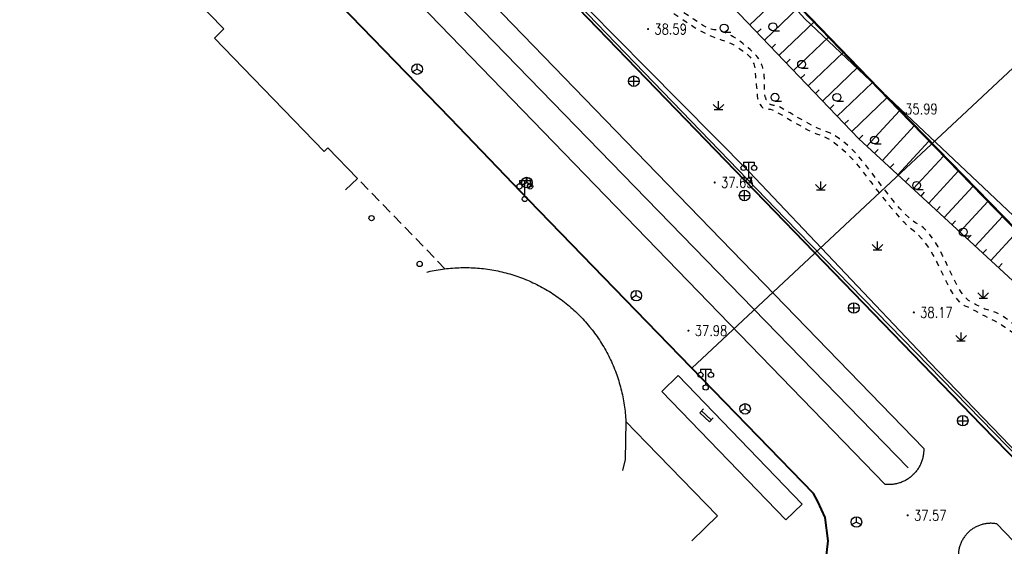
# Model space of a CAD drawing. Extents: x 39508475 to 39522402, y 3783947 to 3795549.
# Tile 267 of 323: x 39520631 to 39520818, y 3788592 to 3788692. Entities that reach past the tile are written whole.
import ezdxf
from ezdxf.enums import TextEntityAlignment as Align

# ---------------------------------------------------------------- set-up
doc = ezdxf.new("R2010")
doc.units = 0
doc.linetypes.add('X5', pattern=[3, 2, -1])
doc.linetypes.add('X6', pattern=[2, 1, -1])
doc.layers.get('0').update_dxf_attribs({"linetype": 'CONTINUOUS'})
doc.layers.add('ASSIST', color=7, linetype='CONTINUOUS', plot=False)
for name, color, linetype in [('DLSS', 4, 'CONTINUOUS'), ('DMTZ', 3, 'CONTINUOUS'), ('GCD', 1, 'CONTINUOUS'), ('JCDL_GXD', 4, 'CONTINUOUS'), ('JCDL_JMDD', 1, 'CONTINUOUS'), ('JCDL_JMDD_F', 231, 'CONTINUOUS'), ('JCDL_JMDX_F', 231, 'CONTINUOUS'), ('JMD', 6, 'CONTINUOUS'), ('SXSS', 5, 'CONTINUOUS'), ('ZBTZ', 3, 'CONTINUOUS'), ('断面线', 2, 'CONTINUOUS')]:
    doc.layers.add(name, color=color, linetype=linetype)
doc.layers.add('JCDL_ZBX', color=3, linetype='CONTINUOUS', lineweight=0)
doc.styles.add('HZ', font='rs', dxfattribs={"width": 0.8, "bigfont": 'hztxt'})
doc.linetypes.add('1161', pattern='A,0,[149,AAA.SHX,S=0.15,R=0,X=0,Y=0],-1.6', length=1.6)
doc.linetypes.add('X4', pattern='A,0,-1e-09,[149,symbolx.shx,S=0.15,R=0,X=0,Y=0],-1.6', length=1.6)
doc.linetypes.add('X49', pattern='A,0,[5,symbolt.shx,S=1,R=0,X=0,Y=0],-10', length=10)

# ---------------------------------------------------------------- blocks, each defined once
blk = doc.blocks.new('2382100')
at = {"color": 0, "linetype": 'Continuous'}
blk.add_circle((0, 0), 0.5, dxfattribs=at)
blk = doc.blocks.new('3521000')
at = {"color": 0}
for p, q in [((-1, 3.5), (1, 3.5)), ((0, 0.5), (0, 3.5))]:
    blk.add_line(p, q, dxfattribs=at)
at = {"color": 0, "linetype": 'Continuous', "flags": 128}
for points in [[(-1, 3.5), (-1, 2.9)], [(1, 3.5), (1, 2.9)]]:
    blk.add_lwpolyline(points, dxfattribs=at)
at = {"color": 0}
for centre in [(-1, 2.4), (1, 2.4), (0, 0)]:
    blk.add_circle(centre, 0.5, dxfattribs=at)
blk = doc.blocks.new('5250000')
at = {"color": 0}
for q in [(-0.87, -0.5), (0, 1), (0.87, -0.5)]:
    blk.add_line((0, 0), q, dxfattribs=at)
blk.add_circle((0, 0), 1, dxfattribs=at)
blk = doc.blocks.new('5441000')
at = {"color": 0}
for p, q in [((-1, 0), (1, 0)), ((0, -1), (0, 1))]:
    blk.add_line(p, q, dxfattribs=at)
blk.add_circle((0, 0), 1, dxfattribs=at)
blk = doc.blocks.new('9330003')
at = {"color": 0}
blk.add_line((0, -0.75), (1.25, -0.75), dxfattribs=at)
blk.add_circle((0, 0), 0.75, dxfattribs=at)
blk = doc.blocks.new('gc124')
for p, q in [((-1, 1), (0, 0)), ((-0.8, 0), (0.8, 0)), ((0, 0), (0, 1.6)), ((0, 0), (1, 1))]:
    blk.add_line(p, q)
blk = doc.blocks.new('gc200')
at = {"const_width": 0.2}
blk.add_lwpolyline([(-0.1, 0, 1), (0.1, 0, 1)], format="xyb", close=True, dxfattribs=at)

msp = doc.modelspace()

# ---------------------------------------------------------------- linework, layer by layer
at = {"layer": 'ASSIST', "linetype": 'X4', "flags": 128}
msp.add_lwpolyline([(39521549.4478, 3787866.94308), (39521485.23082, 3787955.74028), (39521418.15135, 3788036.68452), (39521316.64976, 3788142.38434), (39521202.54916, 3788258.77978), (39521068.85743, 3788396.51837), (39520980.51679, 3788487.63202), (39520896.91066, 3788573.46943), (39520797.87919, 3788675.15176), (39520738.54228, 3788736.60369), (39520681.49925, 3788790.2448)], dxfattribs=at)
at = {"layer": 'DLSS', "linetype": 'Continuous', "lineweight": 40}
for points in [[(39520749.9998, 3788681.07652), (39520683.33749, 3788750.00009)], [(39520647.43681, 3788740.81908), (39520712.66681, 3788673.62409), (39520727.5838, 3788658.12608), (39520749.9998, 3788635.00021)], [(39520925.55116, 3788500.00009), (39520837.0138, 3788591.42609), (39520835.98081, 3788592.35309), (39520813.6898, 3788615.22609), (39520749.9998, 3788681.07652)], [(39520749.9998, 3788635.00021), (39520781.6768, 3788602.32008)], [(39520774.39329, 3788577.32878), (39520781.3008, 3788583.76908), (39520783.9554, 3788588.92071), (39520784.48359, 3788593.30475), (39520783.92899, 3788597.79443), (39520782.52926, 3788600.80515), (39520781.6768, 3788602.32008)]]:
    msp.add_lwpolyline(points, dxfattribs=at)
at = {"layer": 'DLSS', "linetype": 'X6', "flags": 128}
for points in [[(39520902.45181, 3788551.69608), (39520899.82741, 3788548.94619), (39520899.02022, 3788547.61258), (39520898.14286, 3788546.62993), (39520896.7088, 3788545.60309), (39520896.48358, 3788546.03753), (39520896.21404, 3788547.09318), (39520895.33808, 3788549.99061), (39520894.10274, 3788552.46129), (39520892.0139, 3788555.53839), (39520889.92505, 3788557.89677), (39520886.71138, 3788560.74927), (39520884.70608, 3788562.10771), (39520883.80047, 3788563.1427), (39520882.40971, 3788565.27736), (39520881.40707, 3788567.18562), (39520880.43676, 3788569.32028), (39520879.30474, 3788572.58696), (39520877.91397, 3788574.65694), (39520876.55555, 3788576.11239), (39520874.09746, 3788577.37378), (39520871.57467, 3788579.12033), (39520870.37797, 3788580.54343), (39520868.56674, 3788583.71309), (39520867.13626, 3788586.87917), (39520865.47296, 3788589.44812), (39520863.36405, 3788592.39633), (39520861.4688, 3788594.10209), (39520859.63809, 3788596.65883), (39520857.32502, 3788599.2342), (39520854.70195, 3788601.80959), (39520853.79323, 3788602.15326), (39520852.38952, 3788602.27711), (39520851.18989, 3788602.14154), (39520848.15981, 3788601.28808), (39520846.79434, 3788600.9452), (39520845.78459, 3788602.08168), (39520844.98787, 3788602.96889), (39520844.34719, 3788603.66932), (39520843.79538, 3788604.25761), (39520843.26556, 3788604.81171), (39520842.70749, 3788605.3837), (39520842.06668, 3788606.02852), (39520841.29406, 3788606.79634), (39520840.5046, 3788607.57909), (39520839.80052, 3788608.27999), (39520839.12302, 3788608.95784), (39520838.41158, 3788609.67293), (39520837.69613, 3788610.39016), (39520837.00355, 3788611.07603), (39520836.271, 3788611.79207), (39520835.43822, 3788612.59785), (39520834.62854, 3788613.38663), (39520833.98271, 3788614.03883), (39520833.4538, 3788614.60419), (39520832.98726, 3788615.13815), (39520832.5651, 3788615.63829), (39520832.20283, 3788616.07667), (39520831.87152, 3788616.48918), (39520831.54021, 3788616.91343), (39520831.23696, 3788617.31863), (39520831.01108, 3788617.6596), (39520830.84779, 3788617.96295), (39520830.72825, 3788618.25774), (39520830.63795, 3788618.53403), (39520830.58446, 3788618.76793), (39520830.56581, 3788618.97783), (39520830.57773, 3788619.18368), (39520830.59861, 3788619.385), (39520830.61358, 3788619.57788), (39520830.62357, 3788619.77966), (39520830.6298, 3788620.00709), (39520830.63918, 3788620.23717), (39520830.66099, 3788620.4489), (39520830.69826, 3788620.66056), (39520830.75306, 3788620.89045), (39520830.80468, 3788621.12119), (39520830.83001, 3788621.33611), (39520830.82925, 3788621.55398), (39520830.80432, 3788621.79339), (39520830.76902, 3788622.02965), (39520830.72933, 3788622.2357), (39520830.68117, 3788622.4283), (39520830.62102, 3788622.62512), (39520830.54443, 3788622.83301), (39520830.43448, 3788623.06723), (39520830.27817, 3788623.35182), (39520830.06552, 3788623.70754), (39520829.75812, 3788624.15943), (39520829.24594, 3788624.80518), (39520828.46435, 3788625.72103), (39520827.36624, 3788626.96564), (39520826.21833, 3788628.24547), (39520825.24975, 3788629.29359), (39520824.38467, 3788630.18898), (39520823.54052, 3788631.02053), (39520822.7247, 3788631.80068), (39520821.96601, 3788632.503), (39520821.19823, 3788633.18674), (39520820.35572, 3788633.91237), (39520819.52852, 3788634.60401), (39520818.81826, 3788635.1601), (39520818.16812, 3788635.62148), (39520817.5174, 3788636.03518), (39520816.89245, 3788636.39983), (39520816.33906, 3788636.67696), (39520815.8114, 3788636.8853), (39520815.26192, 3788637.04805), (39520814.72681, 3788637.19943), (39520814.25311, 3788637.36504), (39520813.80157, 3788637.56153), (39520813.33152, 3788637.80354), (39520812.88058, 3788638.04555), (39520812.5008, 3788638.24211), (39520812.16252, 3788638.40785), (39520811.83339, 3788638.55942), (39520811.50178, 3788638.73528), (39520811.1542, 3788638.99226), (39520810.75685, 3788639.36103), (39520810.27918, 3788639.86495), (39520809.73749, 3788640.55269), (39520809.09969, 3788641.61179), (39520808.2983, 3788643.17167), (39520807.27649, 3788645.32913), (39520806.23699, 3788647.51338), (39520805.36915, 3788649.17389), (39520804.60595, 3788650.42292), (39520803.87352, 3788651.39954), (39520803.19018, 3788652.19895), (39520802.61132, 3788652.78249), (39520802.09142, 3788653.187), (39520801.58109, 3788653.46097), (39520801.05728, 3788653.73553), (39520800.48672, 3788654.14221), (39520799.81226, 3788654.72987), (39520798.98352, 3788655.53554), (39520798.02885, 3788656.54447), (39520796.88144, 3788657.89548), (39520795.41825, 3788659.74288), (39520793.53684, 3788662.20863), (39520791.63789, 3788664.67455), (39520790.10886, 3788666.52258), (39520788.83719, 3788667.87479), (39520787.69352, 3788668.88554), (39520786.64752, 3788669.69889), (39520785.74264, 3788670.30975), (39520784.90588, 3788670.75862), (39520784.0598, 3788671.09652), (39520783.23342, 3788671.40009), (39520782.4706, 3788671.71997), (39520781.70527, 3788672.08741), (39520780.87152, 3788672.53053), (39520780.01852, 3788673.00164), (39520779.18087, 3788673.47415), (39520778.28157, 3788673.99236), (39520777.2476, 3788674.59756), (39520776.26693, 3788675.17013), (39520775.5678, 3788675.56582), (39520775.10795, 3788675.80711), (39520774.82953, 3788675.92654), (39520774.63295, 3788675.99227), (39520774.48045, 3788676.03188), (39520774.3614, 3788676.04694), (39520774.26298, 3788676.04061), (39520774.17218, 3788676.03139), (39520774.08172, 3788676.03563), (39520773.98319, 3788676.05483), (39520773.86868, 3788676.0895), (39520773.75143, 3788676.12982), (39520773.6426, 3788676.1702), (39520773.5327, 3788676.21442), (39520773.41232, 3788676.26601), (39520773.29526, 3788676.3212), (39520773.19782, 3788676.37892), (39520773.1125, 3788676.44478), (39520773.03102, 3788676.52384), (39520772.95662, 3788676.60784), (39520772.89787, 3788676.69227), (39520772.85057, 3788676.78505), (39520772.80977, 3788676.89356), (39520772.77207, 3788677.00504), (39520772.73643, 3788677.10897), (39520772.69968, 3788677.21445), (39520772.65873, 3788677.33047), (39520772.618, 3788677.44785), (39520772.58204, 3788677.55841), (39520772.54789, 3788677.67193), (39520772.51245, 3788677.79799), (39520772.47876, 3788677.92679), (39520772.45115, 3788678.0506), (39520772.42754, 3788678.18058), (39520772.40559, 3788678.3275), (39520772.38692, 3788678.47719), (39520772.37565, 3788678.6176), (39520772.37132, 3788678.76109), (39520772.37305, 3788678.91982), (39520772.37597, 3788679.08504), (39520772.37613, 3788679.25295), (39520772.37333, 3788679.43945), (39520772.36753, 3788679.65923), (39520772.36184, 3788679.89864), (39520772.35941, 3788680.15886), (39520772.36029, 3788680.46591), (39520772.36431, 3788680.84275), (39520772.36525, 3788681.22429), (39520772.35457, 3788681.54895), (39520772.33032, 3788681.84243), (39520772.29143, 3788682.13243), (39520772.2455, 3788682.41148), (39520772.19479, 3788682.66385), (39520772.13417, 3788682.91093), (39520772.05915, 3788683.17446), (39520771.98112, 3788683.42997), (39520771.90919, 3788683.64691), (39520771.83714, 3788683.84238), (39520771.75874, 3788684.03489), (39520771.68234, 3788684.21394), (39520771.61777, 3788684.35884), (39520771.55996, 3788684.48033), (39520771.5034, 3788684.59068), (39520771.44077, 3788684.70138), (39520771.36013, 3788684.82421), (39520771.25246, 3788684.97164), (39520771.11052, 3788685.15454), (39520770.93906, 3788685.36127), (39520770.72053, 3788685.5982), (39520770.43063, 3788685.88994), (39520770.04974, 3788686.25754), (39520769.65235, 3788686.63249), (39520769.30047, 3788686.95179), (39520768.96494, 3788687.24073), (39520768.61554, 3788687.52657), (39520768.26657, 3788687.80281), (39520767.93265, 3788688.0557), (39520767.58382, 3788688.30696), (39520767.19107, 3788688.57841), (39520766.80072, 3788688.84019), (39520766.4609, 3788689.05511), (39520766.144, 3788689.23939), (39520765.82091, 3788689.4113), (39520765.50841, 3788689.56762), (39520765.23132, 3788689.69337), (39520764.96663, 3788689.79779), (39520764.69053, 3788689.89153), (39520764.41814, 3788689.97872), (39520764.16731, 3788690.05857), (39520763.91639, 3788690.13793), (39520763.6437, 3788690.22369), (39520763.37739, 3788690.30282), (39520763.1504, 3788690.35723), (39520762.94474, 3788690.39001), (39520762.74104, 3788690.4056), (39520762.5278, 3788690.42805), (39520762.28631, 3788690.48656), (39520761.9917, 3788690.58955), (39520761.62252, 3788690.74254), (39520761.18279, 3788690.95406), (39520760.62314, 3788691.27684), (39520759.88146, 3788691.75018), (39520758.90746, 3788692.40353), (39520757.89436, 3788693.08669), (39520757.00578, 3788693.6719), (39520756.16891, 3788694.20586), (39520755.30753, 3788694.73855), (39520754.45211, 3788695.24862), (39520753.63759, 3788695.69765), (39520752.79121, 3788696.12259), (39520751.84228, 3788696.56196), (39520750.90406, 3788697.01478), (39520750.09794, 3788697.49021), (39520749.9998, 3788697.56254)], [(39520749.9998, 3788696.48868), (39520750.63647, 3788696.13231), (39520751.68789, 3788695.54674), (39520752.60166, 3788695.02568), (39520753.45188, 3788694.52572), (39520754.31681, 3788694.00209), (39520755.15905, 3788693.48118), (39520755.92405, 3788692.99148), (39520756.67699, 3788692.48978), (39520757.4838, 3788691.93365), (39520758.28977, 3788691.38375), (39520759.03955, 3788690.90543), (39520759.79861, 3788690.45987), (39520760.6318, 3788690.00608), (39520761.48202, 3788689.57096), (39520762.30503, 3788689.19548), (39520763.17551, 3788688.84944), (39520764.16505, 3788688.50071), (39520765.1306, 3788688.15898), (39520765.911, 3788687.8392), (39520766.564, 3788687.51327), (39520767.15566, 3788687.15352), (39520767.69363, 3788686.79708), (39520768.14502, 3788686.48363), (39520768.5449, 3788686.18739), (39520768.93173, 3788685.88147), (39520769.29256, 3788685.56709), (39520769.59484, 3788685.23909), (39520769.86201, 3788684.86569), (39520770.1198, 3788684.41809), (39520770.34841, 3788683.93768), (39520770.50596, 3788683.44107), (39520770.60136, 3788682.88051), (39520770.64754, 3788682.21243), (39520770.67852, 3788681.54289), (39520770.71678, 3788680.97684), (39520770.76651, 3788680.46986), (39520770.83112, 3788679.97369), (39520770.89465, 3788679.49781), (39520770.94033, 3788679.06707), (39520770.97097, 3788678.64489), (39520770.99036, 3788678.19417), (39520771.01292, 3788677.76216), (39520771.05549, 3788677.41028), (39520771.12369, 3788677.11221), (39520771.22147, 3788676.83813), (39520771.32916, 3788676.58749), (39520771.43456, 3788676.37749), (39520771.54736, 3788676.19184), (39520771.67672, 3788676.01265), (39520771.81169, 3788675.84642), (39520771.94551, 3788675.70948), (39520772.09062, 3788675.59142), (39520772.25867, 3788675.48062), (39520772.42984, 3788675.38729), (39520772.5866, 3788675.33483), (39520772.74244, 3788675.32169), (39520772.91089, 3788675.34377), (39520773.09153, 3788675.3651), (39520773.29313, 3788675.34917), (39520773.53627, 3788675.29144), (39520773.83881, 3788675.19009), (39520774.2118, 3788675.03506), (39520774.71958, 3788674.77573), (39520775.42066, 3788674.3793), (39520776.36095, 3788673.82193), (39520777.34533, 3788673.23541), (39520778.21203, 3788672.72947), (39520779.03239, 3788672.26346), (39520779.8808, 3788671.79409), (39520780.71455, 3788671.35097), (39520781.47988, 3788670.98353), (39520782.24269, 3788670.66364), (39520783.06908, 3788670.36008), (39520783.91516, 3788670.02217), (39520784.75192, 3788669.57331), (39520785.6568, 3788668.96244), (39520786.7028, 3788668.14909), (39520787.84573, 3788667.14218), (39520789.11465, 3788665.80439), (39520790.63848, 3788663.98356), (39520792.52952, 3788661.55903), (39520794.4045, 3788659.12698), (39520795.86799, 3788657.27795), (39520797.02305, 3788655.88694), (39520797.9928, 3788654.79908), (39520798.83767, 3788653.90018), (39520799.5237, 3788653.21882), (39520800.102, 3788652.70917), (39520800.63066, 3788652.31418), (39520801.14404, 3788651.92241), (39520801.6649, 3788651.42482), (39520802.24254, 3788650.76624), (39520802.92255, 3788649.90197), (39520803.64395, 3788648.89026), (39520804.37707, 3788647.67791), (39520805.19136, 3788646.13519), (39520806.15103, 3788644.15386), (39520807.09546, 3788642.20424), (39520807.85258, 3788640.78058), (39520808.47776, 3788639.79296), (39520809.03502, 3788639.12303), (39520809.53652, 3788638.62072), (39520809.95228, 3788638.26262), (39520810.31415, 3788638.02709), (39520810.65744, 3788637.8845), (39520811.00343, 3788637.76052), (39520811.37541, 3788637.5949), (39520811.81027, 3788637.36874), (39520812.3408, 3788637.06709), (39520812.9196, 3788636.73761), (39520813.53575, 3788636.40692), (39520814.24988, 3788636.04402), (39520815.11627, 3788635.62), (39520815.99195, 3788635.18547), (39520816.741, 3788634.78307), (39520817.42303, 3788634.37785), (39520818.10204, 3788633.93501), (39520818.74652, 3788633.49478), (39520819.29887, 3788633.09938), (39520819.80317, 3788632.71553), (39520820.3066, 3788632.3092), (39520820.81175, 3788631.88522), (39520821.32245, 3788631.43508), (39520821.88691, 3788630.91458), (39520822.5498, 3788630.28409), (39520823.27442, 3788629.58794), (39520824.07072, 3788628.82089), (39520825.01899, 3788627.90541), (39520826.18962, 3788626.7737), (39520827.3269, 3788625.62906), (39520828.1499, 3788624.66508), (39520828.70977, 3788623.80647), (39520829.0748, 3788622.97108), (39520829.31325, 3788622.16753), (39520829.39772, 3788621.42849), (39520829.32348, 3788620.69018), (39520829.09613, 3788619.88878), (39520828.85597, 3788619.11537), (39520828.73363, 3788618.48217), (39520828.72734, 3788617.94153), (39520828.82774, 3788617.43971), (39520828.96589, 3788616.99123), (39520829.10133, 3788616.65089), (39520829.24651, 3788616.39574), (39520829.41321, 3788616.1973), (39520829.60613, 3788615.99482), (39520829.84972, 3788615.72454), (39520830.17093, 3788615.35562), (39520830.59161, 3788614.86369), (39520831.23649, 3788614.1668), (39520832.39974, 3788613.02817), (39520834.23256, 3788611.30515), (39520836.84252, 3788608.89322), (39520839.45445, 3788606.48123), (39520841.29462, 3788604.75806), (39520842.47174, 3788603.61912), (39520843.13773, 3788602.92178), (39520843.61095, 3788602.37583), (39520844.06412, 3788601.80549), (39520844.53793, 3788601.15547), (39520845.07175, 3788600.37566), (39520843.53123, 3788599.19728), (39520835.98081, 3788592.35309)]]:
    msp.add_lwpolyline(points, dxfattribs=at)
at = {"layer": 'DMTZ', "linetype": 'Continuous'}
for p, q in [((39520769.62699, 3788691.32637), (39520776.19278, 3788697.61117)), ((39520772.39291, 3788688.43678), (39520778.97128, 3788694.73363)), ((39520775.15883, 3788685.5472), (39520781.74978, 3788691.85609)), ((39520771.00995, 3788689.88158), (39520771.73234, 3788690.57306)), ((39520777.92475, 3788682.65762), (39520784.52829, 3788688.97855)), ((39520773.77587, 3788686.99199), (39520774.49827, 3788687.68347)), ((39520780.69067, 3788679.76804), (39520787.30679, 3788686.10101)), ((39520776.54179, 3788684.10241), (39520777.26419, 3788684.79389)), ((39520779.30771, 3788681.21283), (39520780.03011, 3788681.90431)), ((39520783.45659, 3788676.87846), (39520790.08529, 3788683.22347)), ((39520786.22251, 3788673.98887), (39520792.86379, 3788680.34593)), ((39520782.07363, 3788678.32325), (39520782.79603, 3788679.01473)), ((39520784.83955, 3788675.43366), (39520785.56195, 3788676.12514)), ((39520788.98843, 3788671.09929), (39520795.64229, 3788677.4684)), ((39520791.8434, 3788668.30042), (39520798.02521, 3788675.00183)), ((39520787.60547, 3788672.54408), (39520788.32787, 3788673.23556)), ((39520794.78351, 3788665.58827), (39520800.82004, 3788672.13219)), ((39520790.37335, 3788669.65649), (39520791.05138, 3788670.39152)), ((39520797.72363, 3788662.87613), (39520803.61487, 3788669.26255)), ((39520793.31346, 3788666.94434), (39520793.99149, 3788667.67937)), ((39520796.25357, 3788664.2322), (39520796.93161, 3788664.96723)), ((39520800.66374, 3788660.16398), (39520806.4097, 3788666.39291)), ((39520803.60385, 3788657.45183), (39520809.20453, 3788663.52327)), ((39520799.19368, 3788661.52005), (39520799.87172, 3788662.25508)), ((39520802.1338, 3788658.80791), (39520802.81183, 3788659.54293)), ((39520806.54396, 3788654.73969), (39520811.99936, 3788660.65363)), ((39520809.48408, 3788652.02754), (39520814.79419, 3788657.78399)), ((39520805.07391, 3788656.09576), (39520805.75194, 3788656.83079)), ((39520808.01402, 3788653.38361), (39520808.69206, 3788654.11864)), ((39520812.42419, 3788649.31539), (39520817.58902, 3788654.91435)), ((39520815.3643, 3788646.60325), (39520820.38385, 3788652.0447)), ((39520810.95413, 3788650.67147), (39520811.63217, 3788651.40649)), ((39520813.89425, 3788647.95932), (39520814.57228, 3788648.69435)), ((39520816.83436, 3788645.24717), (39520817.5124, 3788645.9822))]:
    msp.add_line(p, q, dxfattribs=at)
at = {"layer": 'DMTZ', "linetype": 'Continuous', "flags": 128}
msp.add_lwpolyline([(39520677.87565, 3788785.49935), (39520720.06874, 3788747.52851), (39520726.5188, 3788736.36188), (39520790.34036, 3788669.68692), (39520837.33894, 3788626.33244), (39520854.61578, 3788608.44736), (39520890.23807, 3788570.30133), (39520974.22308, 3788482.27206), (39521063.71174, 3788391.91138), (39521136.52845, 3788313.12938), (39521192.9243, 3788257.54786), (39521255.64507, 3788188.91187), (39521311.50407, 3788136.61728), (39521366.22653, 3788079.29295), (39521408.49247, 3788034.15056), (39521475.99845, 3787954.88341), (39521547.36618, 3787862.12084)], dxfattribs=at)
at = {"layer": 'JCDL_JMDX_F', "linetype": 'Continuous', "lineweight": 0}
for points in [[(39520760.78882, 3788618.39076), (39520760.1025, 3788617.66346)], [(39520762.26665, 3788616.30872), (39520760.44566, 3788618.02711)], [(39520761.92349, 3788615.94507), (39520760.1025, 3788617.66346)], [(39520762.60981, 3788616.67237), (39520761.92349, 3788615.94507)]]:
    msp.add_lwpolyline(points, dxfattribs=at)
at = {"layer": 'JCDL_ZBX', "color": 114, "linetype": 'X49', "lineweight": 0, "true_color": 0x009944}
for points in [[(39520660.82679, 3788750.00009), (39520749.9998, 3788658.28502)], [(39520684.5287, 3788750.00009), (39520691.2833, 3788743.24686), (39520712.17832, 3788722.18824), (39520738.98653, 3788694.22781), (39520749.9998, 3788683.09598)], [(39520749.9998, 3788725.49709), (39520780.0638, 3788692.48009), (39520826.4638, 3788648.64009), (39520859.6798, 3788615.23209), (39520873.2478, 3788600.19209), (39520903.7118, 3788570.75209), (39520924.7038, 3788548.86409), (39520951.1358, 3788519.42409), (39520971.2208, 3788500.00009)], [(39520749.9998, 3788683.09598), (39520769.4688, 3788663.41739), (39520803.79745, 3788627.20625), (39520835.98407, 3788593.85702)], [(39520749.9998, 3788658.28502), (39520799.69146, 3788607.1768)]]:
    msp.add_lwpolyline(points, dxfattribs=at)
at = {"layer": 'JMD', "linetype": 'Continuous', "lineweight": 0}
for points in [[(39520630.90833, 3788722.68728), (39520633.12981, 3788724.84409), (39520646.67381, 3788710.88209), (39520648.42881, 3788712.50508), (39520654.0278, 3788706.71509), (39520652.32162, 3788705.05998), (39520654.55162, 3788702.76114), (39520656.2638, 3788704.42209), (39520661.8678, 3788698.64409), (39520660.1027, 3788696.90949), (39520662.28799, 3788694.5985), (39520664.09681, 3788696.35309), (39520669.69281, 3788690.58408), (39520667.88397, 3788688.8295), (39520673.36581, 3788683.14808), (39520688.71681, 3788667.27609), (39520689.4618, 3788667.96809), (39520695.0728, 3788662.17309), (39520692.80758, 3788659.97979)], [(39520745.42826, 3788606.67202), (39520745.94309, 3788608.79568), (39520746.05181, 3788616.01109), (39520749.9998, 3788611.93529)], [(39520749.9998, 3788611.93529), (39520763.44381, 3788598.05609)], [(39520763.44381, 3788598.05609), (39520758.58223, 3788593.34629)]]:
    msp.add_lwpolyline(points, dxfattribs=at)
at = {"layer": 'JMD', "linetype": 'X5', "lineweight": 0}
msp.add_lwpolyline([(39520711.69758, 3788645.00312), (39520695.0728, 3788662.17309)], dxfattribs=at)
at = {"layer": 'JMD'}
msp.add_lwpolyline([(39520708.22043, 3788644.36569), (39520708.50799, 3788644.43507), (39520708.89041, 3788644.52178), (39520709.27392, 3788644.60356), (39520709.65843, 3788644.68043), (39520710.0439, 3788644.75237), (39520710.43026, 3788644.81937), (39520710.81746, 3788644.88142), (39520711.2054, 3788644.93849), (39520711.59405, 3788644.9906), (39520711.98334, 3788645.03771), (39520712.37319, 3788645.07984), (39520712.76356, 3788645.11699), (39520713.15436, 3788645.14912), (39520713.54556, 3788645.17625), (39520713.93706, 3788645.19836), (39520714.32882, 3788645.21547), (39520714.72076, 3788645.22754), (39520715.11281, 3788645.2346), (39520715.50494, 3788645.23663), (39520715.89705, 3788645.23364), (39520716.2891, 3788645.22565), (39520716.68101, 3788645.21261), (39520717.07273, 3788645.19456), (39520717.46417, 3788645.17151), (39520717.8553, 3788645.14343), (39520718.24602, 3788645.11035), (39520718.6363, 3788645.07226), (39520719.02605, 3788645.02919), (39520719.41522, 3788644.98112), (39520719.80374, 3788644.92808), (39520720.19155, 3788644.87005), (39520720.57859, 3788644.80708), (39520720.96478, 3788644.73914), (39520721.35009, 3788644.66626), (39520721.73442, 3788644.58846), (39520722.11773, 3788644.50576), (39520722.49993, 3788644.41812), (39520722.881, 3788644.32562), (39520723.26084, 3788644.22824), (39520723.6394, 3788644.126), (39520724.01662, 3788644.01892), (39520724.39245, 3788643.90702), (39520724.7668, 3788643.79032), (39520725.13964, 3788643.66883), (39520725.51087, 3788643.54256), (39520725.88048, 3788643.41156), (39520726.24837, 3788643.27585), (39520726.61448, 3788643.13542), (39520726.97878, 3788642.99032), (39520727.34119, 3788642.84057), (39520727.70164, 3788642.68618), (39520728.06009, 3788642.52719), (39520728.41648, 3788642.36362), (39520728.77074, 3788642.19551), (39520729.12282, 3788642.02287), (39520729.47265, 3788641.84573), (39520729.82019, 3788641.66413), (39520730.16538, 3788641.47809), (39520730.50816, 3788641.28764), (39520730.84846, 3788641.09283), (39520731.18625, 3788640.89367), (39520731.52145, 3788640.69019), (39520731.85403, 3788640.48245), (39520732.18392, 3788640.27046), (39520732.51106, 3788640.05426), (39520732.8354, 3788639.83389), (39520733.1569, 3788639.60938), (39520733.4755, 3788639.38078), (39520733.79114, 3788639.14811), (39520734.10378, 3788638.91142), (39520734.41335, 3788638.67075), (39520734.71983, 3788638.42613), (39520735.02313, 3788638.17759), (39520735.32325, 3788637.92521), (39520735.6201, 3788637.669), (39520735.91364, 3788637.409), (39520736.20382, 3788637.14528), (39520736.49061, 3788636.87785), (39520736.77394, 3788636.60677), (39520737.05379, 3788636.33208), (39520737.33009, 3788636.05383), (39520737.60281, 3788635.77207), (39520737.87189, 3788635.48683), (39520738.1373, 3788635.19818), (39520738.39899, 3788634.90615), (39520738.65692, 3788634.6108), (39520738.91104, 3788634.31216), (39520739.16132, 3788634.01029), (39520739.40771, 3788633.70524), (39520739.42881, 3788633.67809), (39520739.65017, 3788633.39707), (39520739.88867, 3788633.0858), (39520740.12317, 3788632.77152), (39520740.35361, 3788632.45426), (39520740.57998, 3788632.13406), (39520740.80223, 3788631.811), (39520741.02031, 3788631.48511), (39520741.23421, 3788631.15646), (39520741.44389, 3788630.8251), (39520741.6493, 3788630.49108), (39520741.85042, 3788630.15445), (39520742.0472, 3788629.81527), (39520742.23963, 3788629.4736), (39520742.42767, 3788629.12951), (39520742.61128, 3788628.78303), (39520742.79043, 3788628.43422), (39520742.96512, 3788628.08314), (39520743.13527, 3788627.72986), (39520743.30091, 3788627.37444), (39520743.46197, 3788627.01692), (39520743.61843, 3788626.65735), (39520743.77029, 3788626.29582), (39520743.91751, 3788625.93238), (39520744.06005, 3788625.56708), (39520744.1979, 3788625.19998), (39520744.33105, 3788624.83115), (39520744.45945, 3788624.46063), (39520744.58309, 3788624.08851), (39520744.70196, 3788623.71485), (39520744.81604, 3788623.33968), (39520744.92531, 3788622.96308), (39520745.02974, 3788622.58512), (39520745.12932, 3788622.20584), (39520745.22403, 3788621.82532), (39520745.31386, 3788621.44362), (39520745.3988, 3788621.0608), (39520745.47883, 3788620.67693), (39520745.55393, 3788620.29207), (39520745.62411, 3788619.90627), (39520745.68933, 3788619.51961), (39520745.74959, 3788619.13214), (39520745.80488, 3788618.74393), (39520745.85521, 3788618.35504), (39520745.90054, 3788617.96554), (39520745.94089, 3788617.5755), (39520745.97623, 3788617.18496), (39520746.00658, 3788616.79401), (39520746.03191, 3788616.40271), (39520746.05181, 3788616.01109), (39520745.94309, 3788608.79568), (39520745.42826, 3788606.67202)], dxfattribs=at)
at = {"layer": 'SXSS', "linetype": 'Continuous', "flags": 128}
for points in [[(39521641.88913, 3787760.50927), (39521597.24579, 3787804.62483), (39521549.70969, 3787867.1559), (39521484.86781, 3787955.21569), (39521418.42711, 3788036.56955), (39521349.81874, 3788107.55738), (39521316.47686, 3788142.16152), (39521255.3637, 3788206.05306), (39521203.09908, 3788258.31587), (39521069.47913, 3788396.50558), (39520980.52946, 3788487.82035), (39520897.06155, 3788573.71043), (39520797.87039, 3788675.44174), (39520738.41074, 3788737.00611), (39520681.3545, 3788790.38974)], [(39521620.80243, 3787739.17031), (39521574.64848, 3787784.77863), (39521525.68826, 3787849.18304), (39521461.15631, 3787936.82193), (39521395.98431, 3788016.62233), (39521328.23112, 3788086.72531), (39521294.83534, 3788121.3854), (39521233.91496, 3788185.07539), (39521181.70775, 3788237.28079), (39521047.95082, 3788375.61216), (39520959.02742, 3788466.89997), (39520875.5645, 3788552.78491), (39520776.341, 3788654.54938), (39520717.3596, 3788715.61857), (39520660.85806, 3788768.48321)]]:
    msp.add_lwpolyline(points, dxfattribs=at)
at = {"layer": 'ZBTZ', "linetype": '1161', "flags": 128}
for points in [[(39520749.9998, 3788650.82355), (39520653.94356, 3788750.00009)], [(39520667.8252, 3788750.00009), (39520749.9998, 3788665.1993)], [(39520749.9998, 3788665.1993), (39520802.63681, 3788610.88009), (39520802.64152, 3788610.69677), (39520802.64072, 3788610.51338), (39520802.63485, 3788610.33008), (39520802.6239, 3788610.14702), (39520802.60789, 3788609.96433), (39520802.58682, 3788609.78216), (39520802.56071, 3788609.60063), (39520802.52958, 3788609.4199), (39520802.49346, 3788609.24011), (39520802.45238, 3788609.06138), (39520802.40635, 3788608.88386), (39520802.35543, 3788608.70768), (39520802.29965, 3788608.53298), (39520802.23905, 3788608.35989), (39520802.17368, 3788608.18855), (39520802.10359, 3788608.01908), (39520802.02882, 3788607.85162), (39520801.94945, 3788607.6863), (39520801.86553, 3788607.52324), (39520801.77713, 3788607.36256), (39520801.68431, 3788607.2044), (39520801.58714, 3788607.04887), (39520801.4857, 3788606.89608), (39520801.38007, 3788606.74617), (39520801.27033, 3788606.59924), (39520801.15656, 3788606.45541), (39520801.03885, 3788606.31478), (39520800.91729, 3788606.17747), (39520800.91258, 3788606.17294), (39520800.79197, 3788606.04358), (39520800.66299, 3788605.91321), (39520800.53045, 3788605.78647), (39520800.39444, 3788605.66344), (39520800.25509, 3788605.54423), (39520800.11248, 3788605.42893), (39520799.96674, 3788605.31761), (39520799.81796, 3788605.21038), (39520799.66628, 3788605.10731), (39520799.51179, 3788605.00849), (39520799.35463, 3788604.91398), (39520799.19491, 3788604.82386), (39520799.03276, 3788604.7382), (39520798.86829, 3788604.65706), (39520798.70165, 3788604.58051), (39520798.53294, 3788604.50861), (39520798.36231, 3788604.4414), (39520798.18988, 3788604.37895), (39520798.01579, 3788604.3213), (39520797.84016, 3788604.2685), (39520797.66315, 3788604.22057), (39520797.48487, 3788604.17758), (39520797.30547, 3788604.13953), (39520797.12508, 3788604.10647), (39520796.94385, 3788604.07842), (39520796.76191, 3788604.0554), (39520796.57941, 3788604.03743), (39520796.39647, 3788604.02452), (39520796.21325, 3788604.01669), (39520796.02988, 3788604.01393), (39520795.8465, 3788604.01625), (39520795.66326, 3788604.02365), (39520795.4803, 3788604.03613), (39520795.2978, 3788604.05409), (39520749.9998, 3788650.82355)], [(39520752.88469, 3788621.6993), (39520755.9928, 3788624.70409), (39520779.57681, 3788600.30908), (39520776.4687, 3788597.30431), (39520752.88469, 3788621.6993)], [(39520809.24981, 3788589.77309), (39520856.5388, 3788540.81208), (39520856.71874, 3788540.79208), (39520856.89921, 3788540.77763), (39520857.08003, 3788540.76832), (39520857.26103, 3788540.76416), (39520857.44208, 3788540.76515), (39520857.62303, 3788540.7713), (39520857.80373, 3788540.78259), (39520857.98404, 3788540.79901), (39520858.1638, 3788540.82057), (39520858.34288, 3788540.84723), (39520858.52113, 3788540.87897), (39520858.69841, 3788540.91577), (39520858.87456, 3788540.9576), (39520859.04945, 3788541.00443), (39520859.22294, 3788541.05621), (39520859.39489, 3788541.11291), (39520859.56515, 3788541.17448), (39520859.7336, 3788541.24087), (39520859.90008, 3788541.31202), (39520860.06447, 3788541.38789), (39520860.22664, 3788541.4684), (39520860.38645, 3788541.55349), (39520860.54378, 3788541.64309), (39520860.69849, 3788541.73714), (39520860.85046, 3788541.83555), (39520860.99957, 3788541.93824), (39520861.1457, 3788542.04514), (39520861.28873, 3788542.15615), (39520861.42854, 3788542.27118), (39520861.56502, 3788542.39015), (39520861.69807, 3788542.51295), (39520861.82756, 3788542.63949), (39520861.9534, 3788542.76966), (39520861.99571, 3788542.81577), (39520862.07548, 3788542.90336), (39520862.19372, 3788543.04048), (39520862.308, 3788543.1809), (39520862.41824, 3788543.32453), (39520862.52435, 3788543.47123), (39520862.62624, 3788543.62089), (39520862.72383, 3788543.77339), (39520862.81705, 3788543.9286), (39520862.9058, 3788544.08641), (39520862.99004, 3788544.24667), (39520863.06968, 3788544.40927), (39520863.14465, 3788544.57407), (39520863.21491, 3788544.74093), (39520863.2804, 3788544.90973), (39520863.34105, 3788545.08032), (39520863.39683, 3788545.25257), (39520863.44768, 3788545.42633), (39520863.49357, 3788545.60148), (39520863.53445, 3788545.77785), (39520863.5703, 3788545.95532), (39520863.60109, 3788546.13374), (39520863.62678, 3788546.31296), (39520863.64737, 3788546.49284), (39520863.66283, 3788546.67323), (39520863.67315, 3788546.85399), (39520863.67832, 3788547.03497), (39520863.67834, 3788547.21602), (39520863.67321, 3788547.397), (39520863.6625, 3788547.57773), (39520816.49681, 3788596.55809), (39520816.32452, 3788596.58798), (39520816.1514, 3788596.61256), (39520815.97764, 3788596.63221), (39520815.8034, 3788596.64694), (39520815.62881, 3788596.65671), (39520815.45402, 3788596.66153), (39520815.27916, 3788596.66139), (39520815.10437, 3788596.65629), (39520814.9298, 3788596.64623), (39520814.75558, 3788596.63123), (39520814.58186, 3788596.6113), (39520814.40877, 3788596.58644), (39520814.23646, 3788596.55668), (39520814.06506, 3788596.52205), (39520813.89471, 3788596.48258), (39520813.72556, 3788596.43828), (39520813.55772, 3788596.38921), (39520813.39135, 3788596.3354), (39520813.22656, 3788596.27689), (39520813.06351, 3788596.21373), (39520812.90231, 3788596.14597), (39520812.74309, 3788596.07367), (39520812.58599, 3788595.99688), (39520812.43114, 3788595.91566), (39520812.27865, 3788595.83009), (39520812.12864, 3788595.74022), (39520811.98125, 3788595.64614), (39520811.83658, 3788595.54792), (39520811.69476, 3788595.44563), (39520811.55589, 3788595.33936), (39520811.4201, 3788595.22919), (39520811.28748, 3788595.11522), (39520811.15815, 3788594.99753), (39520811.03221, 3788594.87622), (39520810.92342, 3788594.76507), (39520810.90977, 3788594.75139), (39520810.79091, 3788594.62314), (39520810.67573, 3788594.49156), (39520810.56434, 3788594.35678), (39520810.45681, 3788594.21888), (39520810.35323, 3788594.078), (39520810.2537, 3788593.93423), (39520810.15828, 3788593.7877), (39520810.06705, 3788593.63852), (39520809.9801, 3788593.48681), (39520809.89748, 3788593.3327), (39520809.81926, 3788593.17631), (39520809.74551, 3788593.01776), (39520809.67629, 3788592.85718), (39520809.61165, 3788592.6947), (39520809.55164, 3788592.53046), (39520809.49632, 3788592.36458), (39520809.44572, 3788592.1972), (39520809.39989, 3788592.02845), (39520809.35887, 3788591.85847), (39520809.32268, 3788591.68739), (39520809.29136, 3788591.51536), (39520809.26493, 3788591.34251), (39520809.24342, 3788591.16897), (39520809.22683, 3788590.9949), (39520809.21519, 3788590.82043), (39520809.2085, 3788590.64569), (39520809.20677, 3788590.47084), (39520809.21, 3788590.29601), (39520809.21818, 3788590.12134), (39520809.23132, 3788589.94697), (39520809.24981, 3788589.77309)]]:
    msp.add_lwpolyline(points, dxfattribs=at)
at = {"layer": '断面线', "linetype": 'Continuous', "flags": 128}
msp.add_lwpolyline([(39520861.87196, 3788722.08134), (39520833.16104, 3788695.84402), (39520758.57843, 3788626.14993)], dxfattribs=at)

# ---------------------------------------------------------------- block references
at = {"layer": 'GCD', "linetype": 'Continuous'}
ref = msp.add_blockref('gc200', (39520750.2726, 3788690.526, 38.59), dxfattribs=at)
ref.add_attrib('height', '38.59', dxfattribs={"linetype": 'Continuous', "height": 2, "style": 'HZ', "width": 0.8}).set_placement((39520751.4726, 3788690.526, 38.59), align=Align.MIDDLE_LEFT)
ref = msp.add_blockref('gc200', (39520797.919, 3788675.357, 35.987), dxfattribs=at)
ref.add_attrib('height', '35.99', dxfattribs={"linetype": 'Continuous', "height": 2, "style": 'HZ', "width": 0.8}).set_placement((39520799.119, 3788675.357, 35.987), align=Align.MIDDLE_LEFT)
ref = msp.add_blockref('gc200', (39520762.939, 3788661.396, 37.633), dxfattribs=at)
ref.add_attrib('height', '37.63', dxfattribs={"linetype": 'Continuous', "height": 2, "style": 'HZ', "width": 0.8}).set_placement((39520764.139, 3788661.396, 37.633), align=Align.MIDDLE_LEFT)
ref = msp.add_blockref('gc200', (39520800.7579, 3788636.713, 38.17), dxfattribs=at)
ref.add_attrib('height', '38.17', dxfattribs={"linetype": 'Continuous', "height": 2, "style": 'HZ', "width": 0.8}).set_placement((39520801.9579, 3788636.713, 38.17), align=Align.MIDDLE_LEFT)
ref = msp.add_blockref('gc200', (39520757.9515, 3788633.249, 37.98), dxfattribs=at)
ref.add_attrib('height', '37.98', dxfattribs={"linetype": 'Continuous', "height": 2, "style": 'HZ', "width": 0.8}).set_placement((39520759.1515, 3788633.249, 37.98), align=Align.MIDDLE_LEFT)
ref = msp.add_blockref('gc200', (39520799.5921, 3788598.189, 37.57), dxfattribs=at)
ref.add_attrib('height', '37.57', dxfattribs={"linetype": 'Continuous', "height": 2, "style": 'HZ', "width": 0.8}).set_placement((39520800.7921, 3788598.189, 37.57), align=Align.MIDDLE_LEFT)
at = {"layer": 'JCDL_GXD'}
for name, p in [('5250000', (39520706.4148, 3788682.93409)), ('5441000', (39520747.5718, 3788680.62508)), ('5250000', (39520727.1948, 3788661.38208)), ('5250000', (39520727.28681, 3788661.36409)), ('5441000', (39520768.5988, 3788658.92408)), ('5250000', (39520748.0398, 3788639.90308)), ('5441000', (39520789.35981, 3788637.56209)), ('5250000', (39520768.71481, 3788618.39308)), ('5441000', (39520810.0578, 3788616.15309)), ('5250000', (39520789.86563, 3788596.90533))]:
    msp.add_blockref(name, p, dxfattribs=at)
at = {"layer": 'JCDL_JMDD'}
for p in [(39520697.74913, 3788654.63181), (39520706.8894, 3788645.92048)]:
    msp.add_blockref('2382100', p, dxfattribs=at)
at = {"layer": 'JCDL_JMDD_F'}
for p in [(39520769.4278, 3788661.77009), (39520726.85381, 3788658.25409), (39520761.2228, 3788622.45609)]:
    msp.add_blockref('3521000', p, dxfattribs=at)
at = {"layer": 'ZBTZ'}
for p in [(39520764.72214, 3788690.72371), (39520773.98497, 3788690.97183), (39520779.44344, 3788683.84273), (39520774.38195, 3788677.59032), (39520786.15239, 3788677.57047), (39520793.28194, 3788669.46218), (39520801.29317, 3788660.84403), (39520810.15407, 3788651.98313)]:
    msp.add_blockref('9330003', p, dxfattribs=at)
at = {"layer": 'ZBTZ', "linetype": 'Continuous'}
for p in [(39520763.64893, 3788675.22732), (39520783.10088, 3788659.98444), (39520793.86668, 3788648.59047), (39520813.9411, 3788639.41363), (39520809.73948, 3788631.32558)]:
    msp.add_blockref('gc124', p, dxfattribs=at)

doc.saveas('drawing.dxf')
